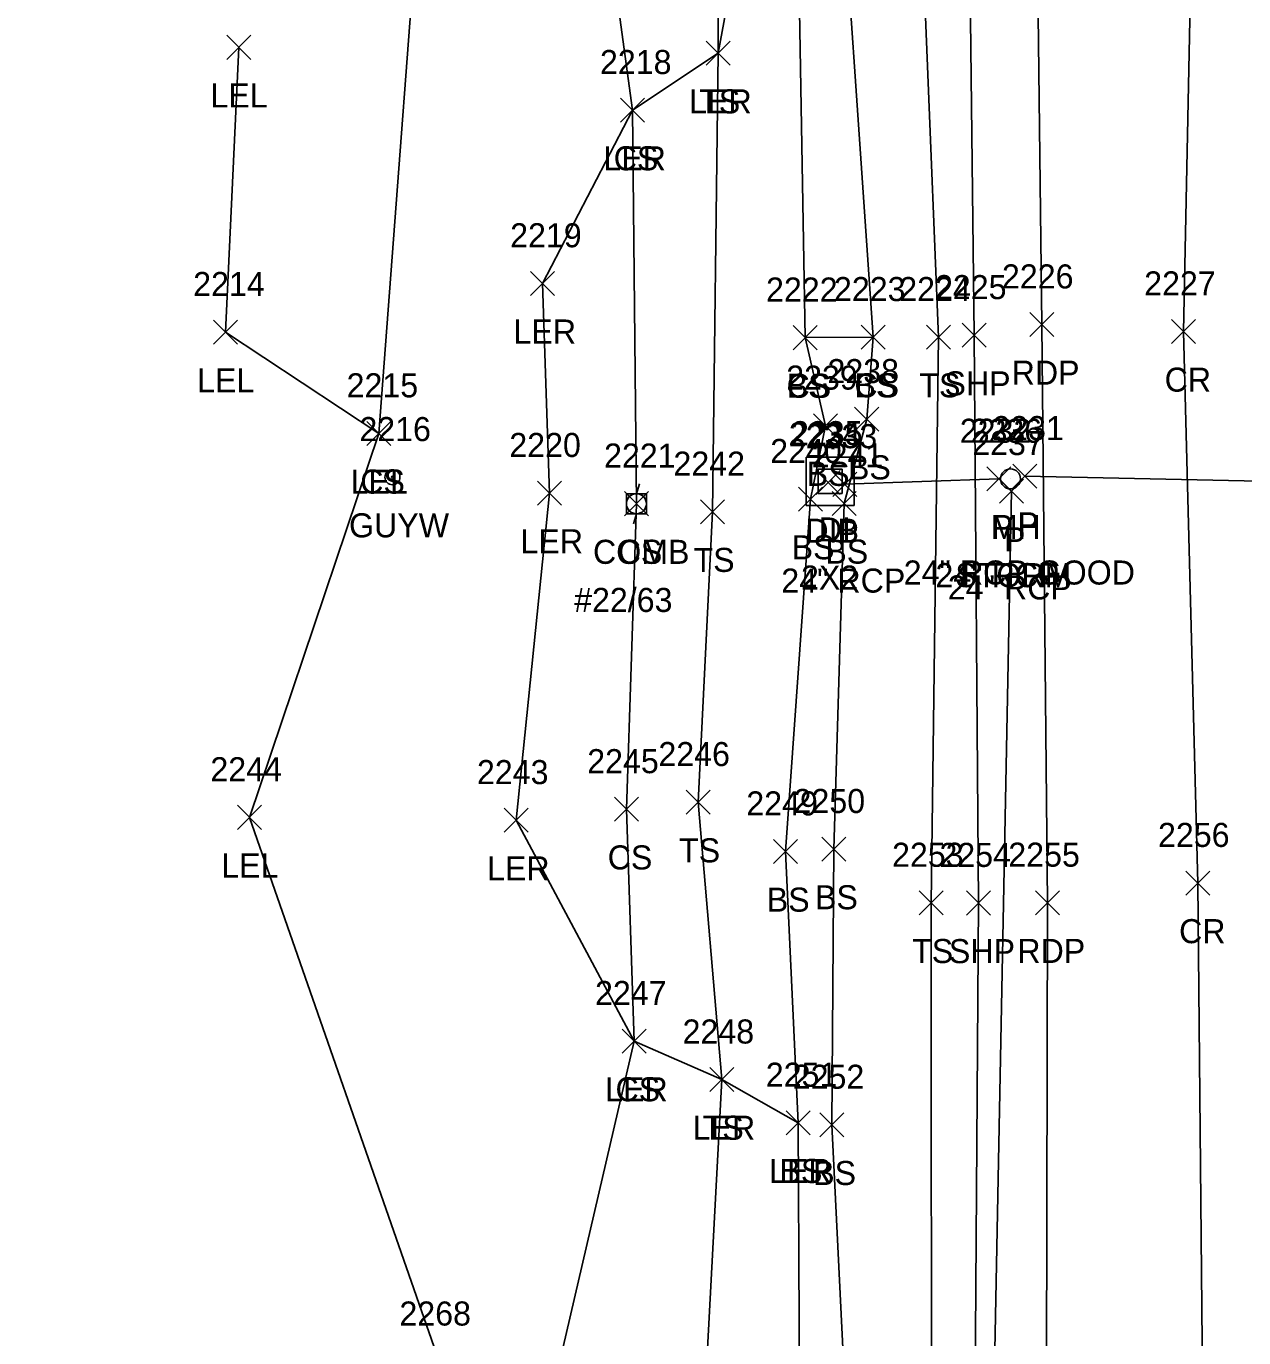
# Model space of a CAD drawing. Extents: x 1462089 to 1464015, y 730534 to 736144.
# Drawn here: x 1463126.3 to 1463227.5, y 734413.3 to 734522.3 of the extents above; entities that cross this region are included whole.
import ezdxf

# ---------------------------------------------------------------- set-up
doc = ezdxf.new("R2010")
doc.units = 0
for name, color, linetype in [('D_A', 7, 'Continuous'), ('D_C', 7, 'Continuous'), ('D_I', 7, 'Continuous'), ('D_TIC', 7, 'Continuous'), ('DCP', 7, 'Continuous'), ('DS', 7, 'Continuous'), ('L_A', 7, 'Continuous'), ('L_I', 7, 'Continuous'), ('L_TIC', 7, 'Continuous'), ('LARO', 7, 'Continuous'), ('LELB', 7, 'Continuous'), ('P_A', 7, 'Continuous'), ('P_I', 7, 'Continuous'), ('P_TIC', 7, 'Continuous'), ('PET', 7, 'Continuous'), ('PRC', 7, 'Continuous'), ('PSP', 7, 'Continuous'), ('U_A', 7, 'Continuous'), ('U_C', 7, 'Continuous'), ('U_I', 7, 'Continuous'), ('UP', 7, 'Continuous'), ('UPGW', 7, 'Continuous'), ('UUMH', 7, 'Continuous')]:
    doc.layers.add(name, color=color, linetype=linetype)

msp = doc.modelspace()

# ---------------------------------------------------------------- linework, layer by layer
at = {"layer": 'D_TIC'}
for points in [[(1463191.96, 734483.35), (1463193.96, 734485.35)], [(1463193.96, 734483.35), (1463191.96, 734485.35)], [(1463206.17, 734483.65), (1463208.17, 734485.65)], [(1463208.17, 734483.65), (1463206.17, 734485.65)], [(1463208.32, 734483.87), (1463210.32, 734485.87)], [(1463210.32, 734483.87), (1463208.32, 734485.87)], [(1463193.36, 734483.2), (1463195.36, 734485.2)], [(1463195.36, 734483.2), (1463193.36, 734485.2)], [(1463207.21, 734482.63), (1463209.21, 734484.63)], [(1463209.21, 734482.63), (1463207.21, 734484.63)]]:
    msp.add_lwpolyline(points, dxfattribs=at)
at = {"layer": 'DCP'}
for points in [[(1463207.17, 734484.65), (1463194.36, 734484.2)], [(1463294.08, 734483.09), (1463209.32, 734484.87)], [(1463208.21, 734483.63), (1463199.06, 734012.28)]]:
    msp.add_lwpolyline(points, dxfattribs=at)
at = {"layer": 'DS'}
for p, q in [((1463191.13, 734486.45), (1463195.13, 734486.45)), ((1463191.13, 734482.45), (1463191.13, 734486.45)), ((1463195.13, 734486.45), (1463195.13, 734482.45)), ((1463192.13, 734483.45), (1463192.13, 734485.45)), ((1463192.13, 734485.45), (1463194.13, 734485.45)), ((1463194.13, 734485.45), (1463194.13, 734483.45)), ((1463193.14, 734484.45), (1463193.14, 734484.45)), ((1463193.14, 734484.45), (1463193.14, 734484.45)), ((1463194.13, 734483.45), (1463192.13, 734483.45)), ((1463195.13, 734482.45), (1463191.13, 734482.45))]:
    msp.add_line(p, q, dxfattribs=at)
at = {"layer": 'L_TIC'}
for points in [[(1463142.95, 734519.52), (1463144.95, 734521.52)], [(1463144.95, 734519.52), (1463142.95, 734521.52)], [(1463182.83, 734519.03), (1463184.83, 734521.03)], [(1463184.83, 734519.03), (1463182.83, 734521.03)], [(1463182.83, 734519.03), (1463184.83, 734521.03)], [(1463184.83, 734519.03), (1463182.83, 734521.03)], [(1463175.69, 734514.3), (1463177.69, 734516.3)], [(1463177.69, 734514.3), (1463175.69, 734516.3)], [(1463175.69, 734514.3), (1463177.69, 734516.3)], [(1463177.69, 734514.3), (1463175.69, 734516.3)], [(1463168.22, 734499.9), (1463170.22, 734501.9)], [(1463170.22, 734499.9), (1463168.22, 734501.9)], [(1463141.85, 734495.85), (1463143.85, 734497.85)], [(1463143.85, 734495.85), (1463141.85, 734497.85)], [(1463190.06, 734495.39), (1463192.06, 734497.39)], [(1463192.06, 734495.39), (1463190.06, 734497.39)], [(1463190.06, 734495.39), (1463192.06, 734497.39)], [(1463192.06, 734495.39), (1463190.06, 734497.39)], [(1463195.71, 734495.43), (1463197.71, 734497.43)], [(1463197.71, 734495.43), (1463195.71, 734497.43)], [(1463195.71, 734495.43), (1463197.71, 734497.43)], [(1463197.71, 734495.43), (1463195.71, 734497.43)], [(1463201.14, 734495.43), (1463203.14, 734497.43)], [(1463203.14, 734495.43), (1463201.14, 734497.43)], [(1463191.74, 734488.07), (1463193.74, 734490.07)], [(1463193.74, 734488.07), (1463191.74, 734490.07)], [(1463195.17, 734488.61), (1463197.17, 734490.61)], [(1463197.17, 734488.61), (1463195.17, 734490.61)], [(1463154.61, 734487.43), (1463156.61, 734489.43)], [(1463156.61, 734487.43), (1463154.61, 734489.43)], [(1463154.61, 734487.43), (1463156.61, 734489.43)], [(1463156.61, 734487.43), (1463154.61, 734489.43)], [(1463168.8, 734482.47), (1463170.8, 734484.47)], [(1463170.8, 734482.47), (1463168.8, 734484.47)], [(1463176.02, 734481.59), (1463178.02, 734483.59)], [(1463178.02, 734481.59), (1463176.02, 734483.59)], [(1463190.49, 734481.97), (1463192.49, 734483.97)], [(1463192.49, 734481.97), (1463190.49, 734483.97)], [(1463193.29, 734481.61), (1463195.29, 734483.61)], [(1463195.29, 734481.61), (1463193.29, 734483.61)], [(1463182.36, 734480.92), (1463184.36, 734482.92)], [(1463184.36, 734480.92), (1463182.36, 734482.92)], [(1463175.19, 734456.19), (1463177.19, 734458.19)], [(1463177.19, 734456.19), (1463175.19, 734458.19)], [(1463181.16, 734456.78), (1463183.16, 734458.78)], [(1463183.16, 734456.78), (1463181.16, 734458.78)], [(1463143.85, 734455.52), (1463145.85, 734457.52)], [(1463145.85, 734455.52), (1463143.85, 734457.52)], [(1463166.02, 734455.28), (1463168.02, 734457.28)], [(1463168.02, 734455.28), (1463166.02, 734457.28)], [(1463192.43, 734452.88), (1463194.43, 734454.88)], [(1463194.43, 734452.88), (1463192.43, 734454.88)], [(1463188.42, 734452.68), (1463190.42, 734454.68)], [(1463190.42, 734452.68), (1463188.42, 734454.68)], [(1463200.54, 734448.41), (1463202.54, 734450.41)], [(1463202.54, 734448.41), (1463200.54, 734450.41)], [(1463175.84, 734436.92), (1463177.84, 734438.92)], [(1463177.84, 734436.92), (1463175.84, 734438.92)], [(1463175.84, 734436.92), (1463177.84, 734438.92)], [(1463177.84, 734436.92), (1463175.84, 734438.92)], [(1463183.12, 734433.72), (1463185.12, 734435.72)], [(1463185.12, 734433.72), (1463183.12, 734435.72)], [(1463183.12, 734433.72), (1463185.12, 734435.72)], [(1463185.12, 734433.72), (1463183.12, 734435.72)], [(1463189.48, 734430.13), (1463191.48, 734432.13)], [(1463191.48, 734430.13), (1463189.48, 734432.13)], [(1463189.48, 734430.13), (1463191.48, 734432.13)], [(1463191.48, 734430.13), (1463189.48, 734432.13)], [(1463192.28, 734429.96), (1463194.28, 734431.96)], [(1463194.28, 734429.96), (1463192.28, 734431.96)]]:
    msp.add_lwpolyline(points, dxfattribs=at)
at = {"layer": 'LARO'}
for points in [[(1463147.4, 734662.67), (1463157.46, 734664.77), (1463169.03, 734661.82), (1463169.68, 734646.7), (1463182.2, 734627.23), (1463187.8, 734600.17), (1463188.26, 734544.08), (1463183.83, 734520.03), (1463176.69, 734515.3), (1463169.22, 734500.9), (1463169.8, 734483.47), (1463167.02, 734456.28), (1463176.84, 734437.92), (1463184.12, 734434.72), (1463190.48, 734431.13), (1463190.63, 734397.78), (1463189.42, 734356.31), (1463183.52, 734333.49), (1463177.74, 734334.88)], [(1463143.95, 734520.52), (1463142.85, 734496.85), (1463155.61, 734488.43), (1463144.85, 734456.52), (1463160.62, 734411.28), (1463168.56, 734402.38), (1463170.96, 734354.88), (1463177.74, 734334.88)]]:
    msp.add_lwpolyline(points, dxfattribs=at)
at = {"layer": 'LELB'}
for points in [[(1463126.27, 734960.41), (1463129.9, 734957.43), (1463159.33, 734953.14), (1463168.95, 734942.83), (1463173.44, 734938.38), (1463175.63, 734925.2), (1463181.67, 734914.91), (1463182.38, 734902.11), (1463182.71, 734870.46), (1463183.39, 734843.85), (1463185.96, 734800), (1463185.92, 734750.92), (1463186.37, 734700.2), (1463187.18, 734648.75), (1463187.8, 734600.17), (1463190.22, 734544.37), (1463191.06, 734496.39), (1463192.74, 734489.07), (1463191.49, 734482.97), (1463189.42, 734453.68), (1463190.48, 734431.13)], [(1463188.62, 734799.74), (1463189.23, 734750.9), (1463189.74, 734700.69), (1463192.42, 734649.85), (1463191, 734599.71), (1463193.42, 734544.23), (1463196.71, 734496.43), (1463196.17, 734489.61), (1463194.29, 734482.61), (1463193.43, 734453.88), (1463193.28, 734430.96), (1463194.94, 734397.25), (1463191.27, 734355.01), (1463192.27, 734308.83), (1463191.47, 734304.05), (1463190.52, 734270.68), (1463189.48, 734220.76), (1463188.7, 734176.43), (1463187.31, 734119.86), (1463187.93, 734073.26), (1463188.66, 734026.72), (1463187.05, 734012.08), (1463189.61, 733964.42)], [(1463195.34, 734798.31), (1463197.41, 734750.53), (1463197.46, 734700.17), (1463198.58, 734651.04), (1463199.21, 734598.9), (1463200.2, 734544.23), (1463202.14, 734496.43), (1463201.54, 734449.41), (1463201.56, 734397.33), (1463199.98, 734355.15), (1463199.83, 734308.81), (1463198.79, 734268.98), (1463198.11, 734220.24), (1463196.93, 734175.14), (1463195.85, 734119.26), (1463193.82, 734072.07), (1463194.4, 734026.45), (1463194.59, 734010.55), (1463192.58, 733964.29), (1463190.31, 733917.66)], [(1463178.57, 734776.69), (1463177.31, 734753.5), (1463179.18, 734700.8), (1463180.32, 734646.66), (1463182.2, 734627.23), (1463182.7, 734603.79), (1463184.28, 734596.53), (1463183.86, 734543.96), (1463183.83, 734520.03), (1463183.36, 734481.92), (1463182.16, 734457.78), (1463184.12, 734434.72), (1463182.19, 734398.31), (1463181.71, 734355.69), (1463183.52, 734333.49), (1463174.96, 734313.24), (1463157.43, 734310.64)], [(1463163.07, 734745.98), (1463156.71, 734722.24), (1463157.3, 734695.39), (1463157.46, 734664.77), (1463161.31, 734637.15), (1463158.47, 734621.28), (1463162.96, 734596.98), (1463159.74, 734543.14), (1463155.61, 734488.43)], [(1463182.7, 734603.79), (1463180.76, 734596.84), (1463172.86, 734543.3), (1463176.69, 734515.3), (1463177.02, 734482.59), (1463176.19, 734457.19), (1463176.84, 734437.92), (1463168.56, 734402.38), (1463163.13, 734355.32)], [(1463191.06, 734496.39), (1463196.71, 734496.43)]]:
    msp.add_lwpolyline(points, dxfattribs=at)
at = {"layer": 'P_TIC'}
for points in [[(1463209.74, 734496.48), (1463211.74, 734498.48)], [(1463211.74, 734496.48), (1463209.74, 734498.48)], [(1463204.11, 734495.59), (1463206.11, 734497.59)], [(1463206.11, 734495.59), (1463204.11, 734497.59)], [(1463221.51, 734495.9), (1463223.51, 734497.9)], [(1463223.51, 734495.9), (1463221.51, 734497.9)], [(1463222.72, 734450.06), (1463224.72, 734452.06)], [(1463224.72, 734450.06), (1463222.72, 734452.06)], [(1463204.48, 734448.4), (1463206.48, 734450.4)], [(1463206.48, 734448.4), (1463204.48, 734450.4)], [(1463210.21, 734448.42), (1463212.21, 734450.42)], [(1463212.21, 734448.42), (1463210.21, 734450.42)]]:
    msp.add_lwpolyline(points, dxfattribs=at)
at = {"layer": 'PET'}
msp.add_lwpolyline([(1463204.71, 734797.84), (1463205.78, 734749.61), (1463206.44, 734700.37), (1463207.91, 734653.17), (1463208.96, 734598.74), (1463210.17, 734544.3), (1463210.74, 734497.48), (1463211.21, 734449.42), (1463211.09, 734397.88), (1463210.17, 734355.56), (1463209.36, 734308.29), (1463208.04, 734267.48), (1463207.44, 734219.42), (1463205.88, 734174.98), (1463204.27, 734119.17), (1463203.71, 734073.3), (1463203.1, 734019.17), (1463201.74, 733964.33)], dxfattribs=at)
at = {"layer": 'PRC'}
msp.add_lwpolyline([(1463217.11, 734797.78), (1463218.92, 734749.04), (1463217.99, 734700.8), (1463220.46, 734654.03), (1463220.81, 734599.08), (1463223.52, 734546), (1463222.51, 734496.9), (1463223.72, 734451.06), (1463224.21, 734398.12), (1463222.39, 734355.99), (1463223.02, 734308.01), (1463220.18, 734267.3), (1463222.37, 734218.38), (1463218.64, 734173.78), (1463216.82, 734118.18), (1463215.37, 734073.48), (1463215.19, 734017.4), (1463213.25, 733964.17)], dxfattribs=at)
at = {"layer": 'PSP'}
msp.add_lwpolyline([(1463199.84, 734798.03), (1463200.23, 734750.21), (1463201.04, 734700.38), (1463202.35, 734652.01), (1463203.05, 734599.23), (1463204.56, 734544.33), (1463205.11, 734496.59), (1463205.48, 734449.4), (1463205.12, 734397.56), (1463204.65, 734354.96), (1463203.8, 734308.64), (1463202.66, 734268.21), (1463201.74, 734219.53), (1463200.48, 734174.61), (1463198.94, 734119.22), (1463197.74, 734073.05), (1463196.88, 734018.95), (1463195.12, 733964.59)], dxfattribs=at)
at = {"layer": 'UP'}
for p, q in [((1463177.27, 734484.25), (1463177.02, 734483.42)), ((1463176.19, 734481.75), (1463176.19, 734483.42)), ((1463176.19, 734483.42), (1463177.86, 734483.42)), ((1463177.86, 734483.42), (1463177.86, 734481.75)), ((1463177.02, 734482.59), (1463177.02, 734482.59)), ((1463177.86, 734481.75), (1463176.19, 734481.75)), ((1463176.77, 734480.92), (1463177.02, 734481.75))]:
    msp.add_line(p, q, dxfattribs=at)
msp.add_circle((1463177.02, 734482.59), 0.833, dxfattribs=at)
at = {"layer": 'UPGW'}
for radius in [0.625, 0.0833]:
    msp.add_circle((1463156.73, 734484.79), radius, dxfattribs=at)
at = {"layer": 'UUMH'}
for p, q in [((1463208.13, 734484.65), (1463208.13, 734484.65)), ((1463208.96, 734484.65), (1463208.96, 734484.65))]:
    msp.add_line(p, q, dxfattribs=at)
msp.add_circle((1463208.13, 734484.65), 0.833, dxfattribs=at)

# ---------------------------------------------------------------- texts
at = {"layer": 'D_A'}
for s, p in [('DIB', (1463191.07, 734479.35)), ('DI', (1463192.19, 734479.45)), ('P', (1463193.74, 734479.2)), ('P', (1463206.55, 734479.65)), ('P', (1463208.7, 734479.87)), ('P', (1463207.59, 734478.63))]:
    msp.add_text(s, height=2, dxfattribs=at).set_placement(p)
at = {"layer": 'D_C'}
for s, p in [('24" RCP GOOD', (1463199.25, 734475.87)), ('24" RCP', (1463201.89, 734475.65)), ('24" RCP', (1463189.07, 734475.2)), ('2X2', (1463190.71, 734475.45)), ('24" RCP', (1463202.92, 734474.63))]:
    msp.add_text(s, height=2, dxfattribs=at).set_placement(p)
at = {"layer": 'D_I'}
for s, p in [('2232', (1463203.91, 734487.65)), ('2231', (1463206.62, 734487.87)), ('2234', (1463189.7, 734487.35)), ('2235', (1463189.88, 734487.45)), ('2233', (1463191.1, 734487.2)), ('2237', (1463204.95, 734486.63))]:
    msp.add_text(s, height=2, dxfattribs=at).set_placement(p)
at = {"layer": 'L_A'}
for s, p in [('LEL', (1463141.59, 734515.52)), ('LER', (1463181.41, 734515.03)), ('TS', (1463182.24, 734515.03)), ('LER', (1463174.27, 734510.3)), ('CS', (1463175.13, 734510.3)), ('LER', (1463166.8, 734495.9)), ('LEL', (1463140.49, 734491.85)), ('CS', (1463189.51, 734491.39)), ('BS', (1463189.51, 734491.39)), ('CS', (1463195.15, 734491.43)), ('BS', (1463195.15, 734491.43)), ('TS', (1463200.55, 734491.43)), ('BS', (1463194.61, 734484.61)), ('LEL', (1463153.25, 734483.43)), ('CS', (1463154.05, 734483.43)), ('BS', (1463191.18, 734484.07)), ('LER', (1463167.38, 734478.47)), ('BS', (1463189.93, 734477.97)), ('CS', (1463175.46, 734477.59)), ('TS', (1463181.77, 734476.92)), ('BS', (1463192.73, 734477.61)), ('TS', (1463180.57, 734452.78)), ('CS', (1463174.63, 734452.19)), ('LEL', (1463142.49, 734451.52)), ('LER', (1463164.6, 734451.28)), ('BS', (1463187.86, 734448.68)), ('BS', (1463191.87, 734448.88)), ('TS', (1463199.95, 734444.41)), ('LER', (1463174.42, 734432.92)), ('CS', (1463175.28, 734432.92)), ('LER', (1463181.7, 734429.72)), ('TS', (1463182.53, 734429.72)), ('LER', (1463188.06, 734426.13)), ('BS', (1463188.92, 734426.13)), ('BS', (1463191.72, 734425.96))]:
    msp.add_text(s, height=2, dxfattribs=at).set_placement(p)
at = {"layer": 'L_I'}
for s, p in [('2218', (1463173.99, 734518.3)), ('2218', (1463173.99, 734518.3)), ('2219', (1463166.52, 734503.9)), ('2214', (1463140.16, 734499.85)), ('2222', (1463187.8, 734499.39)), ('2222', (1463187.8, 734499.39)), ('2223', (1463193.45, 734499.43)), ('2223', (1463193.45, 734499.43)), ('2224', (1463198.88, 734499.43)), ('2239', (1463189.48, 734492.07)), ('2238', (1463192.91, 734492.61)), ('2215', (1463152.92, 734491.43)), ('2215', (1463152.92, 734491.43)), ('2220', (1463166.45, 734486.47)), ('2221', (1463174.33, 734485.59)), ('2240', (1463188.15, 734485.97)), ('2241', (1463191.6, 734485.61)), ('2242', (1463180.1, 734484.92)), ('2246', (1463178.85, 734460.78)), ('2244', (1463141.59, 734459.52)), ('2243', (1463163.76, 734459.28)), ('2245', (1463172.93, 734460.19)), ('2249', (1463186.16, 734456.68)), ('2250', (1463190.09, 734456.88)), ('2253', (1463198.28, 734452.41)), ('2247', (1463173.58, 734440.92)), ('2247', (1463173.58, 734440.92)), ('2248', (1463180.86, 734437.72)), ('2248', (1463180.86, 734437.72)), ('2251', (1463187.78, 734434.13)), ('2251', (1463187.78, 734434.13)), ('2252', (1463190.02, 734433.96)), ('2268', (1463157.31, 734414.28)), ('2268', (1463157.31, 734414.28))]:
    msp.add_text(s, height=2, dxfattribs=at).set_placement(p)
at = {"layer": 'P_A'}
for s, p in [('RDP', (1463208.23, 734492.48)), ('SHP', (1463202.64, 734491.59)), ('CR', (1463220.95, 734491.9)), ('CR', (1463222.15, 734446.06)), ('SHP', (1463203.01, 734444.4)), ('RDP', (1463208.7, 734444.42))]:
    msp.add_text(s, height=2, dxfattribs=at).set_placement(p)
at = {"layer": 'P_I'}
for s, p in [('2225', (1463201.85, 734499.59)), ('2226', (1463207.42, 734500.48)), ('2227', (1463219.25, 734499.9)), ('2256', (1463220.4, 734454.06)), ('2254', (1463202.22, 734452.4)), ('2255', (1463207.95, 734452.42))]:
    msp.add_text(s, height=2, dxfattribs=at).set_placement(p)
at = {"layer": 'U_A'}
for s, p in [('GUYW', (1463153.12, 734479.79)), ('MH', (1463206.49, 734479.65)), ('COMB', (1463173.41, 734477.59))]:
    msp.add_text(s, height=2, dxfattribs=at).set_placement(p)
at = {"layer": 'U_C'}
for s, p in [('STORM', (1463203.54, 734475.65)), ('#22/63', (1463171.84, 734473.59))]:
    msp.add_text(s, height=2, dxfattribs=at).set_placement(p)
at = {"layer": 'U_I'}
for s, p in [('2216', (1463153.98, 734487.79)), ('2236', (1463204.81, 734487.65)), ('2221', (1463174.33, 734485.59))]:
    msp.add_text(s, height=2, dxfattribs=at).set_placement(p)

doc.saveas('drawing.dxf')
